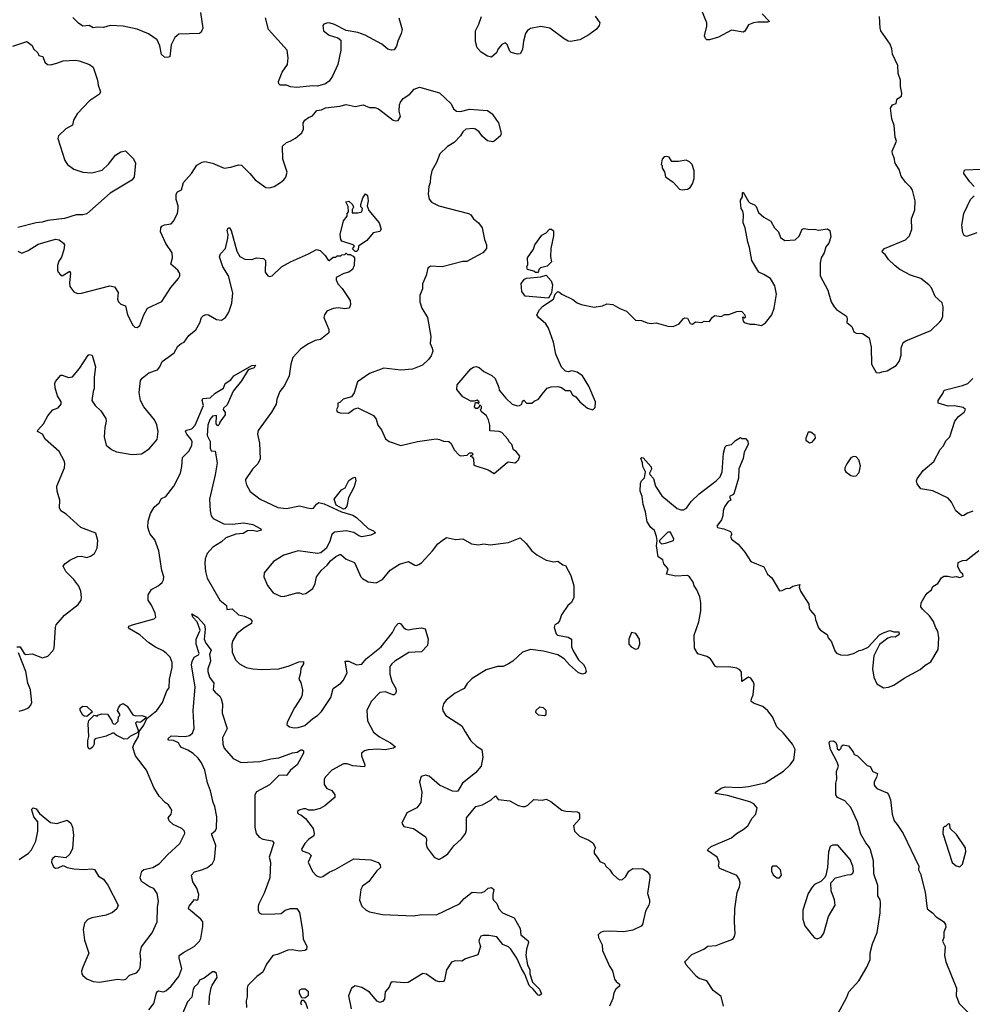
# Model space of a CAD drawing. Extents: x 1921360 to 2014538, y 768294 to 907744.
# Tile 340 of 412: x 1935399 to 1942740, y 891669 to 899260. Entities that reach past the tile are written whole.
import ezdxf

# ---------------------------------------------------------------- set-up
doc = ezdxf.new("R2010")
doc.units = 0

msp = doc.modelspace()

# ---------------------------------------------------------------- linework, layer by layer
at = {"layer": '0CON10XD'}
for points in [[(1936792.2, 899315), (1936810.6, 899195), (1936797.1, 899165), (1936785, 899154.3), (1936625, 899148), (1936595, 899122), (1936565, 899067.5), (1936555.7, 898975), (1936535, 898968.1), (1936515, 898971.4), (1936492.5, 898992.5), (1936477.8, 899057.8), (1936458.8, 899105), (1936390.3, 899150.3), (1936305, 899186.5), (1936195, 899209.4), (1936095, 899215.7), (1936045, 899200.8), (1935995, 899203.8), (1935965, 899196.7), (1935935, 899215.8), (1935885, 899211.2), (1935852.5, 899232.5), (1935808.3, 899278.3)], [(1939055, 895762.5), (1939155, 895847.5), (1939165, 895852.5), (1939215, 895843.3), (1939228.3, 895851.7), (1939243.6, 895866.4), (1939252.5, 895895), (1939225, 895932.5), (1939203.6, 895943.6), (1939192.5, 895985), (1939170, 896005), (1939162.5, 896025), (1939115, 896077.5), (1939095, 896086.7), (1939021.7, 896091.7), (1939022.5, 896135), (1939012.5, 896175), (1938997.5, 896205), (1938955, 896240), (1938950, 896255), (1938957, 896263), (1938957, 896277), (1938945, 896290), (1938938.3, 896271.7), (1938927, 896263), (1938915, 896263.3), (1938903.8, 896275), (1938911.7, 896308.3), (1938925, 896310), (1938935, 896300), (1938940, 896315), (1938925, 896327.5), (1938901.7, 896318.3), (1938875, 896320), (1938815, 896353.3), (1938768.3, 896408.3), (1938770, 896445), (1938875, 896568), (1938895, 896582.5), (1938915.6, 896585.6), (1938939.7, 896579.7), (1938975, 896548.8), (1939038.3, 896518.3), (1939063.3, 896495), (1939092.5, 896425), (1939093.9, 896403.9), (1939145, 896342.5), (1939195, 896296.7), (1939235, 896283.8), (1939250, 896285), (1939267.5, 896295), (1939275, 896320), (1939285, 896327.5), (1939305, 896303.3), (1939347, 896303), (1939365, 896320), (1939396.4, 896333.6), (1939426, 896374), (1939465, 896420), (1939495, 896430), (1939545, 896433.3), (1939573.6, 896423.6), (1939605, 896402.5), (1939640.5, 896400.5), (1939658.8, 896368.8), (1939685, 896353.8), (1939715, 896313.3), (1939774.1, 896264.1), (1939815, 896252.5), (1939835, 896270), (1939836.2, 896315), (1939783.8, 896435), (1939735, 896513.8), (1939694.1, 896544.1), (1939655, 896553.8), (1939625, 896546.7), (1939605, 896550), (1939575, 896582.5), (1939531.2, 896681.2), (1939512, 896775), (1939475, 896882.5), (1939452.5, 896915), (1939396.2, 896965), (1939384, 896985), (1939405.7, 897024.3), (1939429.5, 897050.5), (1939512.9, 897105), (1939525.8, 897145), (1939545, 897163.8), (1939555, 897163.3), (1939577.5, 897145), (1939662.7, 897102.7), (1939696.4, 897076.4), (1939725, 897063.8), (1939825, 897044), (1939890, 897055), (1939925, 897070), (1939970, 897065), (1940023.2, 897033.2), (1940074.1, 897014.1), (1940145, 896942.5), (1940191.7, 896941.7), (1940233.6, 896923.6), (1940265, 896917.5), (1940305, 896922.5), (1940395, 896896.7), (1940435, 896896.2), (1940482.5, 896915), (1940515, 896957.5), (1940525, 896962.5), (1940545, 896960), (1940565, 896917.5), (1940583, 896913), (1940608.3, 896931.7), (1940655, 896926.7), (1940675, 896936.7), (1940715, 896932.5), (1940735, 896963.3), (1940755, 896978.8), (1940805, 896972.5), (1940833.6, 896986.4), (1940865, 896986.7), (1940925, 897010), (1940955, 897012.5), (1940965, 897010), (1940987.5, 896985), (1940990, 896965), (1940985, 896960), (1940975, 896970), (1940970, 896965), (1940973.3, 896935), (1940982.5, 896925), (1941025, 896913.3), (1941065, 896913.3), (1941115, 896903.3), (1941147, 896923), (1941195.4, 896984.6), (1941212.2, 897035), (1941232.2, 897145), (1941217.6, 897207.6), (1941186, 897265), (1941135, 897296.7), (1941094.1, 897314.1), (1941040, 897405), (1941024.3, 897505), (1941009.2, 897545), (1940990, 897655), (1940974.1, 897694.1), (1940978.3, 897758.3), (1940972.5, 897785), (1940960, 897805), (1940953.3, 897855), (1940955, 897870), (1940970, 897895), (1940970, 897925), (1940975, 897930), (1941015, 897857.5), (1941025, 897847.5), (1941063, 897833), (1941075, 897820), (1941092.5, 897775), (1941135, 897737.5), (1941187.7, 897707.7), (1941216.7, 897655), (1941245.7, 897625.7), (1941261.7, 897581.7), (1941295, 897557.5), (1941375, 897563.8), (1941405, 897592.5), (1941430, 897645), (1941445, 897651.2), (1941486.4, 897643.6), (1941525, 897646.2), (1941555, 897638.8), (1941625, 897646.7), (1941642.5, 897635), (1941651.2, 897585), (1941635, 897537.5), (1941610.5, 897509.5), (1941597.7, 897462.3), (1941576.2, 897425), (1941566.7, 897385), (1941568.8, 897285), (1941626, 897175), (1941633.8, 897146.2), (1941653.8, 897085), (1941676.4, 897046.4), (1941695, 897026.7), (1941770, 896975), (1941776.7, 896955), (1941772.5, 896925), (1941811.2, 896895), (1941826.7, 896855), (1941845, 896843.3), (1941895, 896840), (1941945, 896807.5), (1941962, 896735), (1941963.6, 896603.6), (1942000.7, 896540.7), (1942025, 896537.5), (1942043.6, 896546.4), (1942085, 896552.5), (1942153.3, 896595), (1942176.2, 896625), (1942192, 896675), (1942191.7, 896728.3), (1942208.3, 896771.7), (1942227.5, 896785), (1942420, 896865), (1942490.3, 896929.7), (1942503.5, 896946.5), (1942512.9, 896975), (1942515.5, 897045.5), (1942507.2, 897077.2), (1942455, 897126.2), (1942425, 897192.5), (1942405.7, 897215.7), (1942345, 897263.8), (1942265, 897291.2), (1942182.5, 897335), (1942145, 897362.5), (1942095, 897412.5), (1942069.5, 897449.5), (1942047.5, 897465), (1942046.7, 897475), (1942064.1, 897495.9), (1942225, 897562), (1942256.2, 897595), (1942273.8, 897645), (1942271.2, 897725), (1942298, 897795), (1942299.2, 897865), (1942280, 897945), (1942267.4, 897967.4), (1942225, 898007.5), (1942193.4, 898053.4), (1942175.7, 898105), (1942144.9, 898154.9), (1942138.7, 898195), (1942124.5, 898225.5), (1942123.6, 898246.4), (1942156, 898325), (1942146, 898355), (1942137.1, 898445), (1942120.8, 898495), (1942110.6, 898579.4), (1942125, 898603.3), (1942152.5, 898615), (1942158.3, 898641.7), (1942167, 898653), (1942195, 898670), (1942197.5, 898695), (1942186.7, 898745), (1942186.2, 898795), (1942168.8, 898845), (1942166.1, 898906.1), (1942126.2, 898995), (1942121.2, 899035), (1942107.5, 899072.5), (1942036.2, 899175), (1942030, 899195), (1942026.1, 899286.1)], [(1939835, 899286.2), (1939868.6, 899235), (1939865.7, 899215), (1939845, 899187.1), (1939785, 899143.1), (1939715, 899105.7), (1939645, 899092.9), (1939625, 899095.7), (1939595, 899111.9), (1939485, 899195.6), (1939415, 899207.5), (1939335, 899192), (1939312.4, 899177.6), (1939297.5, 899155), (1939281.2, 899095), (1939275, 899030), (1939255, 898997.5), (1939235, 898993.3), (1939186.4, 899006.4), (1939176.4, 899016.4), (1939155, 899070), (1939145, 899080), (1939135, 899080), (1939115, 899070), (1939086.7, 899035), (1939072.5, 899005), (1939035, 898972.5), (1939005, 898980), (1938955, 899008.8), (1938925, 899043.3), (1938910.9, 899090.9), (1938911.9, 899175), (1938937.1, 899225), (1938957.1, 899285)], [(1941120, 899305), (1941176.7, 899245), (1941161.2, 899241.2), (1941087.7, 899242.3), (1941055, 899235.8), (1941015, 899220), (1940987.3, 899172.7), (1940975, 899163.8), (1940885, 899178.8), (1940783.7, 899126.3), (1940715, 899104.4), (1940695.7, 899105.7), (1940683.3, 899115), (1940676.2, 899135), (1940695, 899210), (1940694, 899235), (1940654, 899335)], [(1937422, 898855), (1937462, 898915), (1937467.1, 898965), (1937460.8, 899025), (1937316.7, 899185), (1937294.3, 899274.3)], [(1938320, 899275), (1938346, 899185), (1938339.2, 899155), (1938312, 899095), (1938303.8, 899055), (1938285, 899026.7), (1938265, 899024), (1938235, 899034.2), (1938190.5, 899070.5), (1938061.7, 899141.7), (1938005, 899162), (1937915, 899176), (1937825, 899222.5), (1937785, 899235.6), (1937765, 899232.5), (1937743.3, 899225), (1937733.8, 899215), (1937741.2, 899175), (1937785, 899140), (1937850.3, 899120.3), (1937873.6, 899103.6), (1937873.6, 899026.4), (1937851.2, 898915), (1937810, 898825), (1937785, 898787.5), (1937755, 898766.7), (1937695, 898746.7), (1937655, 898751.2), (1937535, 898737.5), (1937485, 898743.8), (1937455, 898755.8), (1937405, 898756.7), (1937396.1, 898766.1), (1937394, 898785), (1937422, 898855)], [(1935345, 899056), (1935453, 899093), (1935495, 899062.5), (1935506.2, 899035), (1935537.5, 899005), (1935547.5, 898985), (1935575.9, 898975.9), (1935591.7, 898931.7), (1935613.6, 898913.6), (1935635, 898912.5), (1935685, 898923.8), (1935735, 898942.5), (1935825, 898949.2), (1935856.2, 898943.8), (1935935.5, 898915.5), (1935965, 898894.2), (1935999.4, 898795), (1936004.3, 898755), (1936020.8, 898705), (1936013.9, 898686.1), (1935937.5, 898635), (1935841.2, 898535), (1935812.5, 898485), (1935805, 898447.5), (1935755, 898420), (1935698, 898365), (1935692.5, 898345), (1935747.5, 898175), (1935768, 898145), (1935815, 898108.6), (1935885, 898085.7), (1935955, 898079.2), (1936035, 898100), (1936083.9, 898146.1), (1936136.7, 898215), (1936178.3, 898241.7), (1936215, 898248), (1936275, 898188), (1936292.5, 898155), (1936280, 898045), (1936262.5, 898022.5), (1936095, 897922.9), (1935915, 897762.5), (1935885, 897755.8), (1935834.2, 897755.8), (1935745, 897728), (1935615, 897712.9), (1935570.9, 897699.1), (1935525, 897694.3), (1935385, 897659.2)], [(1935385, 897476.2), (1935415, 897460), (1935465, 897481.2), (1935540.5, 897529.5), (1935675, 897569.2), (1935704.2, 897564.2), (1935737.1, 897537.1), (1935743.9, 897523.9), (1935740, 897485), (1935721.7, 897428.3), (1935700.9, 897399.1), (1935691.2, 897365), (1935689.3, 897329.3), (1935696.2, 897315), (1935712.3, 897292.3), (1935725, 897286.2), (1935785, 897322.5), (1935789.4, 897305), (1935781.3, 897231.3), (1935785, 897202.5), (1935815, 897162.5), (1935845, 897150), (1935875, 897151.2), (1936092.3, 897207.7), (1936130.5, 897200.5), (1936157, 897157), (1936153.6, 897106.4), (1936160, 897085), (1936178, 897068), (1936214.1, 897054.1), (1936230, 896985), (1936271.2, 896905), (1936285, 896890), (1936305, 896886.7), (1936325, 896902.5), (1936354.2, 896985), (1936383, 897037), (1936495, 897088.8), (1936564.2, 897195), (1936623.8, 897265), (1936633.8, 897285), (1936632.3, 897302.3), (1936618.3, 897328.3), (1936564.2, 897374.2), (1936575.6, 897425), (1936573, 897463), (1936524.4, 897535), (1936484.2, 897625), (1936486.7, 897655), (1936495, 897667.5), (1936515, 897677.5), (1936565, 897686.7), (1936585, 897707.5), (1936613.9, 897766.1), (1936621.2, 897805), (1936621.2, 897825), (1936604, 897875), (1936604.1, 897915.9), (1936615, 897932.5), (1936645, 897947.5), (1936660.8, 898005), (1936722, 898075), (1936765, 898138), (1936805, 898161.2), (1936825, 898166), (1936885, 898152.9), (1936974.1, 898115.9), (1937025, 898122.5), (1937085, 898142), (1937108.8, 898138.8), (1937172.5, 898075), (1937212.5, 898025), (1937295, 897965.8), (1937325, 897964), (1937359.4, 897975), (1937408.1, 898005), (1937435.6, 898025), (1937451.1, 898045), (1937460, 898085), (1937425.7, 898185), (1937423.3, 898285), (1937455.9, 898314.1), (1937482.5, 898325), (1937524.3, 898345.7), (1937573, 898387), (1937586.7, 898415), (1937583.3, 898465), (1937597.5, 898485), (1937625, 898506.7), (1937655, 898520), (1937689.3, 898560.7), (1937725, 898566.2), (1937755, 898581.2), (1937865, 898593.8), (1937915, 898606.2), (1937985, 898591.2), (1938045, 898603.3), (1938095, 898582.5), (1938135, 898583.8), (1938165, 898574), (1938277.5, 898485), (1938295, 898480), (1938315, 898484), (1938333.8, 898515), (1938323.3, 898555), (1938326.2, 898605), (1938333.3, 898625), (1938355, 898653.3), (1938405, 898686), (1938440, 898725), (1938479.3, 898740.7), (1938635, 898696.7), (1938725, 898612.5), (1938742.4, 898572.4), (1938765, 898554.2), (1938795, 898553.3), (1938865, 898570.8), (1939005, 898560), (1939041.2, 898535), (1939073.3, 898485), (1939090, 898465), (1939110, 898385), (1939103.3, 898365), (1939055, 898322.5), (1939045, 898317.5), (1939005, 898326.2), (1938965, 898360), (1938940, 898395), (1938912.5, 898415), (1938895, 898420.8), (1938837.5, 898415), (1938815, 898396.7), (1938795.8, 898364.2), (1938745.9, 898314.1), (1938695, 898283.3), (1938637.5, 898225), (1938611.7, 898158.3), (1938573.8, 898095), (1938563.9, 898046.1), (1938563.3, 898005), (1938552, 897975), (1938545.7, 897915), (1938555.7, 897875.7), (1938573, 897853), (1938630, 897825), (1938857.5, 897765), (1938875.5, 897755), (1938895, 897724.3), (1938935, 897692.9), (1938962.5, 897655), (1938980, 897565), (1938995.8, 897525), (1938995.6, 897495), (1938968, 897462), (1938895.6, 897424.4), (1938845, 897396.2), (1938815, 897396.2), (1938655, 897356), (1938565, 897361.2), (1938544, 897345), (1938531.7, 897288.3), (1938502.5, 897225), (1938502.5, 897185), (1938483.3, 897135), (1938483.3, 897085), (1938498, 897035), (1938541.9, 896965), (1938567.7, 896817.7), (1938561.2, 896765), (1938578.8, 896728.8), (1938582.5, 896705), (1938570.8, 896669.2), (1938550, 896640), (1938502.3, 896597.7), (1938425, 896566), (1938335, 896559.2), (1938205.9, 896574.1), (1938095, 896533.8), (1938001.7, 896468.3), (1937977.7, 896382.3), (1937956.4, 896353.6), (1937892.5, 896335), (1937865, 896310), (1937850, 896305), (1937850, 896275), (1937841.2, 896255), (1937846.7, 896236.7), (1937869.3, 896229.3), (1937933, 896227), (1937975, 896257.5), (1938005, 896266.7), (1938125, 896208.8), (1938145, 896180), (1938158.8, 896135), (1938187.7, 896097.7), (1938217.7, 896027.7), (1938245, 896008), (1938335, 895978), (1938465, 896007.1), (1938607.7, 896027.7), (1938635, 896023.8), (1938665, 896010), (1938705, 896007.5), (1938725, 895992.5), (1938747.5, 895945), (1938785, 895902.5), (1938795, 895897.5), (1938847.5, 895902.5), (1938865, 895920), (1938885, 895920), (1938890, 895905), (1938870, 895895), (1938885, 895890), (1938895.9, 895875.9), (1938897.5, 895825), (1939009.5, 895789.5), (1939055, 895762.5)], [(1940505, 897947.5), (1940545, 897952.5), (1940565, 897967.5), (1940583.3, 897995), (1940596.7, 898035), (1940596.1, 898096.1), (1940582.5, 898145), (1940560, 898165), (1940535, 898176.7), (1940475, 898167.5), (1940425, 898167.5), (1940405, 898200), (1940385, 898206.7), (1940365, 898202.5), (1940350, 898185), (1940342.5, 898145), (1940350, 898135), (1940350, 898115), (1940367, 898087), (1940375, 898050), (1940435, 898007.5), (1940485, 897952.5), (1940505, 897947.5)], [(1942756, 897975), (1942720.3, 898010.3), (1942676.2, 898075), (1942676.7, 898095), (1942686.1, 898103.9), (1942805, 898107.8)], [(1937995, 897472.5), (1937983, 897473), (1937963, 897493), (1937980, 897515), (1937970, 897525), (1937882.3, 897552.3), (1937872.5, 897565), (1937867.5, 897605), (1937895, 897710), (1937922.5, 897745), (1937923.6, 897766.4), (1937931.7, 897778.3), (1937929.3, 897819.3), (1937913, 897857), (1937935, 897860), (1937962.5, 897835), (1937972.5, 897815), (1937960, 897795), (1937961.7, 897771.7), (1938005, 897770), (1938035, 897780), (1938040, 897805), (1938028.3, 897818.3), (1938027.5, 897835), (1938044.4, 897885.6), (1938065, 897917.5), (1938078.8, 897905), (1938083.3, 897865), (1938077.5, 897825), (1938088.3, 897788.3), (1938170, 897695), (1938183.3, 897645), (1938173.6, 897626.4), (1938123.2, 897616.8), (1938075, 897556.7), (1938010, 897515), (1938006.7, 897485), (1937995, 897472.5)], [(1942775, 897616.7), (1942695, 897590), (1942677, 897597), (1942667, 897617), (1942660, 897675), (1942676.1, 897766.1), (1942726, 897875), (1942755, 897901.2)], [(1936643.3, 896763.3), (1936665.7, 896774.3), (1936703.3, 896825), (1936755, 896870), (1936787.7, 896922.3), (1936800.8, 896965), (1936815, 896980.8), (1936835, 896986.9), (1936855, 896984.2), (1936915, 896948), (1936955, 896943.8), (1936985, 896963.3), (1937010, 897005), (1937034.4, 897075), (1937041.8, 897155), (1937007.1, 897285), (1936965.5, 897355), (1936938.8, 897431.2), (1936946.7, 897455), (1936985.6, 897495), (1937002.2, 897575), (1937004.3, 897605), (1936997.5, 897635), (1937004.2, 897655), (1937016.2, 897655), (1937028.6, 897635), (1937073.3, 897475), (1937095, 897434), (1937134.3, 897414.3), (1937187.3, 897412.7), (1937225, 897423.8), (1937278.3, 897418.3), (1937293, 897403), (1937290, 897315), (1937310, 897285), (1937325, 897280), (1937345, 897286.7), (1937415.8, 897354.2), (1937487, 897393), (1937625, 897454.2), (1937685, 897488.8), (1937715, 897481.2), (1937753.4, 897443.4), (1937775, 897406.7), (1937785, 897402.5), (1937815, 897430), (1937835, 897430), (1937845, 897440), (1937875, 897440), (1937881.7, 897448.3), (1937905, 897450), (1937915, 897460), (1937925, 897450), (1937945, 897450), (1937968.3, 897438.3), (1937980, 897425), (1937976, 897365), (1937963.3, 897335), (1937935, 897313.8), (1937896.4, 897303.6), (1937838.3, 897271.7), (1937838.8, 897255), (1937851.2, 897225), (1937885, 897188.8), (1937946.2, 897096.2), (1937949.4, 897065), (1937944.3, 897045.7), (1937935, 897036.2), (1937905, 897030), (1937855, 897039.2), (1937815, 897034), (1937765, 897013.3), (1937746.7, 896985), (1937743.3, 896965), (1937782.3, 896872.3), (1937780, 896845), (1937716.2, 896795), (1937675, 896787.1), (1937625, 896762), (1937565, 896722.5), (1937504.2, 896655), (1937488.6, 896605), (1937475.8, 896515), (1937439.7, 896440.3), (1937404, 896395), (1937380, 896335), (1937375.8, 896295), (1937340, 896235), (1937235.7, 896094.3), (1937231.4, 896065), (1937248, 895995), (1937252, 895875), (1937234.1, 895835.9), (1937193.3, 895795), (1937140, 895715), (1937138.8, 895705), (1937146.2, 895675), (1937175, 895622), (1937253.3, 895565), (1937388.3, 895498.3), (1937455, 895491.2), (1937555, 895513.2), (1937616.4, 895496.4), (1937645, 895490.6), (1937663.3, 895495), (1937686, 895525), (1937705, 895536.9), (1937745, 895527.3), (1937880, 895465), (1937965, 895440.8), (1937993.4, 895423.4), (1938085, 895338), (1938125, 895320), (1938140, 895305), (1938105, 895286.7), (1938035.7, 895274.3), (1938011.7, 895281.7), (1937975, 895306), (1937915, 895320.6), (1937825, 895310), (1937805, 895292.5), (1937789.5, 895240.5), (1937763.8, 895185), (1937719.4, 895150.6), (1937694.3, 895144.3), (1937545, 895166.5), (1937435, 895133.3), (1937355, 895082), (1937283.3, 894995), (1937280, 894965), (1937309.2, 894899.2), (1937352.1, 894842.1), (1937415, 894813.3), (1937442.5, 894815), (1937535, 894842.5), (1937555, 894842), (1937581.7, 894831.7), (1937605, 894836), (1937658.6, 894875), (1937675.4, 894914.6), (1937685, 894963.8), (1937725, 895016), (1937768, 895055), (1937792.9, 895087.1), (1937835, 895121.2), (1937865, 895136.2), (1937875, 895136.2), (1937915, 895102), (1937978.8, 895075), (1938028.8, 894965), (1938040.9, 894950.9), (1938085, 894927.5), (1938145, 894919.2), (1938196, 894945), (1938255, 895016), (1938327, 895063), (1938395, 895083.8), (1938445, 895056.2), (1938455, 895053.3), (1938475, 895060), (1938495.8, 895074.2), (1938580, 895165), (1938620.3, 895219.7), (1938654.2, 895245.8), (1938687, 895267), (1938756.4, 895253.6), (1938813, 895257), (1938880.7, 895220.7), (1938935, 895211.2), (1938975, 895219.2), (1939025, 895210.8), (1939165, 895228.8), (1939255, 895266.2), (1939301.7, 895221.7), (1939345, 895165.8), (1939384.3, 895135), (1939455, 895093.5), (1939515, 895080), (1939545, 895086.7), (1939585, 895058.8), (1939605, 895052.5), (1939646.2, 894975), (1939670, 894895), (1939668.6, 894805), (1939651.7, 894768.3), (1939623.8, 894745), (1939575, 894672.5), (1939560, 894625), (1939545, 894607.5), (1939522.5, 894595), (1939517.5, 894575), (1939533.3, 894525), (1939542.5, 894515), (1939625, 894499.5), (1939652, 894485), (1939652.7, 894425), (1939663.3, 894395), (1939706, 894326), (1939745, 894288), (1939758, 894265), (1939763.3, 894235), (1939755, 894220), (1939745, 894216.2), (1939735, 894213.8), (1939705, 894226), (1939635, 894285.6), (1939595, 894332.7), (1939545, 894364.5), (1939435, 894391.1), (1939335, 894404.3), (1939275, 894383.8), (1939200, 894315), (1939166.8, 894293.2), (1939125, 894274), (1939080, 894275), (1938995, 894248.8), (1938885, 894180), (1938847.7, 894142.3), (1938823.3, 894105), (1938755, 894068), (1938686.2, 894015), (1938664, 893985), (1938656, 893955), (1938660.9, 893930.9), (1938684, 893895), (1938805, 893817.5), (1938831.1, 893771.1), (1938875, 893701.2), (1938919.7, 893659.7), (1938961.2, 893635), (1938969.2, 893575), (1938955.8, 893504.2), (1938911.2, 893455), (1938812, 893375), (1938775, 893313.3), (1938765, 893308.8), (1938733.4, 893313.4), (1938635, 893358), (1938555, 893428.6), (1938525, 893435.7), (1938492.5, 893425), (1938481.2, 893385), (1938498, 893305), (1938490.8, 893225), (1938460, 893185), (1938381.2, 893145), (1938343.3, 893065), (1938359.3, 893039.3), (1938435, 893023.8), (1938525, 892961.2), (1938533.8, 892945), (1938530.8, 892905), (1938540, 892875), (1938594.1, 892804.1), (1938625, 892787.5), (1938635, 892787.5), (1938658, 892802), (1938699.5, 892830.5), (1938745, 892890), (1938803.3, 892945), (1938833.6, 892986.4), (1938841.2, 893015), (1938843, 893107), (1938913.8, 893195), (1938965, 893207.5), (1939033.6, 893246.4), (1939065, 893277.5), (1939087.5, 893247.5), (1939175, 893237.1), (1939240.9, 893200.9), (1939276.1, 893193.9), (1939295, 893194), (1939315, 893203.8), (1939361.1, 893248.9), (1939425, 893242.9), (1939455, 893250.8), (1939491.7, 893231.7), (1939577.4, 893167.4), (1939608.7, 893158.7), (1939694, 893154), (1939705, 893148.8), (1939713.8, 893135), (1939712.7, 893097.3), (1939666.7, 893045), (1939673.3, 893005), (1939712.5, 892965), (1939785, 892933.8), (1939815, 892914), (1939835.6, 892875), (1939825.3, 892854.7), (1939825.3, 892835), (1939854.7, 892795), (1939869.7, 892769.7), (1939906, 892755), (1939915.6, 892735), (1939947.3, 892707.3), (1939965, 892678.1), (1940005, 892638.8), (1940025, 892628.8), (1940045, 892632.5), (1940066.9, 892653.1), (1940094, 892695), (1940125, 892716.2), (1940200, 892715), (1940235, 892693.3), (1940253.9, 892663.9), (1940255.8, 892645), (1940236, 892525), (1940252.9, 892475), (1940252.5, 892455), (1940247.3, 892432.7), (1940222.7, 892387.3), (1940198, 892285), (1940189.1, 892270.9), (1940125, 892240), (1940055, 892227.1), (1939945, 892234.5), (1939895, 892231.9), (1939875, 892224.2), (1939858, 892205), (1939859.2, 892185), (1939888.3, 892128.3), (1939891.2, 892085), (1939944.1, 891964.1), (1939967.7, 891927.7), (1939984.1, 891864.1), (1939996.7, 891845), (1940022.5, 891825), (1940020.7, 891809.3), (1939993.8, 891785), (1939977.5, 891757.5), (1939968.8, 891715), (1939943.9, 891656.1)], [(1939395, 897310), (1939375, 897310), (1939361.7, 897321.7), (1939312.5, 897335), (1939307.5, 897355), (1939316.2, 897373.8), (1939313.3, 897425), (1939358.3, 897491.7), (1939370, 897525), (1939421.9, 897598.1), (1939455, 897616.7), (1939482.5, 897645), (1939496.4, 897646.4), (1939511.7, 897631.7), (1939513.3, 897595), (1939492.5, 897495), (1939489.2, 897435), (1939496.7, 897393.3), (1939465, 897360), (1939411.7, 897348.3), (1939400, 897335), (1939395, 897310)], [(1939475, 897113.8), (1939295, 897130), (1939267.5, 897165), (1939264.1, 897225.9), (1939290.5, 897259.5), (1939305, 897267.5), (1939415, 897277.5), (1939455, 897290), (1939496, 897246), (1939505.6, 897215), (1939497.5, 897155), (1939475, 897113.8)], [(1935377.5, 894425), (1935402.5, 894425), (1935433.9, 894373.9), (1935445, 894367.5), (1935495, 894372), (1935575, 894340.8), (1935616.3, 894353.7), (1935654, 894395), (1935664, 894415), (1935674.2, 894575), (1935680.8, 894595), (1935745, 894670), (1935848.3, 894751.7), (1935871.2, 894785), (1935876.2, 894805), (1935870, 894855), (1935855, 894893.3), (1935815, 894944), (1935754, 895005), (1935735, 895047.5), (1935746.7, 895065), (1935785, 895093.3), (1935845, 895121.2), (1935875, 895123.8), (1935915, 895114), (1935945, 895124), (1935976.2, 895145), (1935996.2, 895185), (1936002, 895245), (1935985, 895302.5), (1935870, 895345), (1935757.9, 895447.9), (1935715, 895473.8), (1935705.9, 895495.9), (1935706.9, 895555), (1935687.8, 895625), (1935685.7, 895665), (1935744.5, 895805.5), (1935747.8, 895835), (1935743.1, 895855), (1935702.4, 895932.4), (1935595.6, 896025.6), (1935574.2, 896065), (1935536.7, 896085), (1935537.5, 896095), (1935582, 896145), (1935614.5, 896205.5), (1935635, 896231.2), (1935655, 896251.2), (1935695, 896267.5), (1935718.8, 896295), (1935718.8, 896315), (1935690.6, 896360.6), (1935673.2, 896423.2), (1935670, 896455), (1935675, 896472), (1935715, 896518.6), (1935725, 896520), (1935775, 896501.9), (1935805, 896507.5), (1935859.8, 896570.2), (1935927.5, 896675), (1935935, 896680), (1935957.5, 896675), (1935983.8, 896585), (1935971.4, 896505), (1935973.9, 896416.1), (1935963.8, 896395), (1935954.4, 896324.4), (1935981.2, 896285), (1936023.8, 896245), (1936062, 896185), (1936066, 896165), (1936054.2, 896115), (1936048.6, 896045), (1936065, 895981.2), (1936105, 895945.7), (1936145, 895928.1), (1936265, 895909.2), (1936337.7, 895912.3), (1936397, 895953), (1936459.2, 896025), (1936465.5, 896085), (1936455.9, 896135.9), (1936437.5, 896175), (1936354.4, 896275), (1936329.5, 896325), (1936318.9, 896385), (1936330.3, 896479.7), (1936342.6, 896497.4), (1936395, 896538), (1936459.5, 896560.5), (1936478.8, 896585), (1936496.2, 896625), (1936588.9, 896691.1), (1936617, 896743), (1936643.3, 896763.3)], [(1935393.8, 892785), (1935466.4, 892833.6), (1935489.6, 892860.4), (1935523, 892927), (1935539.6, 893005), (1935539.5, 893075), (1935506.7, 893115), (1935492.5, 893165), (1935492.5, 893175), (1935503.8, 893185), (1935525, 893177.3), (1935550.8, 893140.8), (1935635, 893071.4), (1935685.7, 893064.3), (1935765, 893088), (1935793.3, 893065), (1935806.2, 893035), (1935813.8, 892975), (1935805, 892870), (1935785, 892827.5), (1935755, 892797.5), (1935675, 892808), (1935654.5, 892795.5), (1935646, 892785), (1935644.2, 892765.8), (1935658.3, 892728.3), (1935675, 892718.8), (1935695, 892721.2), (1935735, 892740), (1935765, 892723.3), (1935815, 892713.3), (1935895, 892708.8), (1935953.6, 892713.6), (1935975, 892707.5), (1936005, 892657.5), (1936043.9, 892633.9), (1936077.3, 892587.3), (1936158.8, 892435), (1936147.5, 892405), (1936115, 892376.7), (1936065, 892356.7), (1935955, 892336.2), (1935925, 892322.5), (1935899.2, 892295), (1935888.9, 892245), (1935899.4, 892165), (1935930.8, 892065), (1935884.2, 891955), (1935875.8, 891925), (1935877.5, 891905), (1935885, 891891.2), (1935915.7, 891865.7), (1935965.8, 891844.2), (1936015, 891840), (1936153.6, 891863.6), (1936195, 891857.5), (1936217.9, 891862.1), (1936245, 891893.3), (1936298.3, 891911.7), (1936317.6, 891932.4), (1936326.5, 891953.5), (1936331.5, 892015), (1936327.5, 892065), (1936338.3, 892111.7), (1936419.7, 892220.3), (1936458.8, 892305), (1936460.6, 892415), (1936469.3, 892465), (1936458, 892525), (1936432, 892562), (1936398.8, 892575), (1936336.4, 892616.4), (1936326.7, 892645), (1936340, 892695), (1936355, 892708.8), (1936425, 892723.8), (1936475.7, 892754.3), (1936537.4, 892822.6), (1936631.7, 892908.3), (1936670.8, 892985), (1936668, 893005), (1936649.2, 893025), (1936581.4, 893055), (1936550, 893085), (1936543.9, 893106.1), (1936566.7, 893135), (1936570, 893165), (1936545, 893206.7), (1936522.9, 893222.9), (1936474.6, 893274.6), (1936431.7, 893341.7), (1936375.5, 893475), (1936291.9, 893585), (1936271.5, 893648.5), (1936278.3, 893671.7), (1936315.4, 893735), (1936318.3, 893771.7), (1936355, 893822.5), (1936377.5, 893872.5), (1936456, 893935), (1936500, 893995), (1936533.8, 894085), (1936551.2, 894108.8), (1936552.2, 894175), (1936573.6, 894265), (1936573.3, 894305), (1936558.1, 894345), (1936530, 894375), (1936504, 894395), (1936445, 894422.5), (1936395, 894456.7), (1936325, 894517.5), (1936243.8, 894565), (1936236.7, 894575), (1936240, 894585), (1936275, 894598.6), (1936435, 894641.2), (1936448.8, 894655), (1936443.8, 894685), (1936415, 894746), (1936387.9, 894785), (1936390, 894825), (1936413.9, 894866.1), (1936465, 894894.6), (1936497.8, 894922.2), (1936507.6, 894942.4), (1936509.2, 894965), (1936493, 895015), (1936470.3, 895165), (1936439.9, 895249.9), (1936405, 895293.1), (1936395.3, 895315.3), (1936387.1, 895347.1), (1936388, 895395), (1936407.5, 895452.5), (1936435, 895501.4), (1936472.5, 895535), (1936491.9, 895568.1), (1936526, 895585), (1936586.4, 895663.6), (1936638.2, 895765), (1936649.1, 895815), (1936652.2, 895885), (1936704.6, 895935.4), (1936725, 895981.2), (1936727.9, 896005), (1936720.9, 896025), (1936685.8, 896065), (1936676, 896085), (1936683.3, 896096.7), (1936725, 896105.6), (1936750.9, 896135), (1936815.8, 896285), (1936804.4, 896325), (1936809.3, 896340.7), (1936866.2, 896345), (1936905, 896382), (1936969.3, 896420.7), (1936981.2, 896455), (1937025.6, 896484.4), (1937050, 896515), (1937187.5, 896595), (1937216.2, 896596.2), (1937205, 896577.5), (1937158.3, 896561.7), (1937106.9, 896475), (1937043.5, 896396.5), (1936997.7, 896292.3), (1936970, 896265), (1936968, 896255), (1936981.7, 896231.7), (1936982, 896215), (1936941.7, 896158.3), (1936935, 896140), (1936925, 896130), (1936913.3, 896145), (1936915, 896210), (1936885, 896203.1), (1936865, 896178), (1936848.2, 896135), (1936843.9, 896055), (1936867.8, 896007.8), (1936867.8, 895957.8), (1936875, 895936.7), (1936905.8, 895935), (1936919.4, 895845), (1936905, 895752.5), (1936861.9, 895565), (1936865.7, 895475), (1936874.4, 895434.4), (1936890, 895415), (1936972.5, 895372.5), (1937035, 895371.1), (1937125, 895382.4), (1937195, 895367.3), (1937256.2, 895335), (1937258.8, 895325), (1937225.4, 895314.6), (1937193.5, 895323.5), (1937155, 895318.4), (1937121.3, 895298.7), (1937065, 895294.1), (1936988.6, 895265), (1936954.7, 895235.3), (1936886.2, 895193.8), (1936844.4, 895145), (1936828.5, 895105), (1936825.5, 895065), (1936831.2, 895005), (1936844.5, 894955), (1936941.9, 894785), (1936992.9, 894745), (1936995, 894713.8), (1937035, 894718), (1937085, 894672.9), (1937131.7, 894661.7), (1937175, 894640.8), (1937188, 894625), (1937184, 894605), (1937125, 894570), (1937073.4, 894526.6), (1937042.2, 894475), (1937034.5, 894445), (1937035.5, 894385.5), (1937063.1, 894325), (1937093.5, 894293.5), (1937145, 894265.4), (1937195, 894254.6), (1937265, 894250.4), (1937395, 894256.2), (1937475, 894279.1), (1937550.3, 894309.7), (1937585, 894312.5), (1937586.2, 894295), (1937565, 894260), (1937563.8, 894225), (1937550, 894175), (1937565, 894150), (1937578.8, 894095), (1937576.7, 894055), (1937568.8, 894035)], [(1942745, 895470), (1942702.9, 895457.1), (1942675, 895437.5), (1942660, 895435), (1942613.3, 895475), (1942580.9, 895540.9), (1942555, 895572), (1942435, 895627.1), (1942345, 895644), (1942315, 895682), (1942310, 895705), (1942315, 895721.2), (1942360.8, 895785), (1942444.6, 895855.4), (1942492.7, 895947.3), (1942517.1, 895972.9), (1942540, 896015), (1942567.1, 896045), (1942605.7, 896164.3), (1942635, 896200), (1942676.7, 896235), (1942687.5, 896255), (1942669.3, 896269.3), (1942603, 896283), (1942555, 896280), (1942477.5, 896305), (1942476.7, 896325), (1942512.7, 896377.3), (1942523.8, 896405), (1942665, 896439.2), (1942705, 896456), (1942745.5, 896494.5)], [(1940824, 891655), (1940805, 891730), (1940742.9, 891775), (1940695, 891849.2), (1940635, 891869.2), (1940613.7, 891883.7), (1940534, 891975), (1940524.2, 891995.8), (1940577.7, 892052.3), (1940672.5, 892095), (1940702.3, 892117.7), (1940767.6, 892122.4), (1940805, 892138), (1940895, 892171.2), (1940908.8, 892191.2), (1940914, 892215), (1940907.1, 892305), (1940909.4, 892405), (1940928.3, 892531.7), (1940947.5, 892575), (1940950.8, 892605), (1940943.9, 892633.9), (1940925, 892662.5), (1940795, 892716.7), (1940783.8, 892735), (1940790, 892765), (1940773, 892803), (1940700, 892855), (1940705, 892866.7), (1940726.7, 892885), (1940885, 892952), (1940922.7, 892987.3), (1940975, 893016), (1941011.2, 893045), (1941045, 893103.3), (1941073.3, 893135), (1941081.2, 893185), (1941056.2, 893215), (1941025, 893229.4), (1940855, 893279.5), (1940760, 893295), (1940762.5, 893305), (1940803.8, 893335), (1940835, 893345.6), (1940945, 893341.1), (1941015, 893348.6), (1941145, 893376.2), (1941285, 893467.5), (1941336.2, 893515), (1941363.8, 893555), (1941374.2, 893635), (1941355.8, 893675), (1941285, 893759.2), (1941235, 893808), (1941201.4, 893885), (1941165, 893932), (1941125, 893965.7), (1941058, 893988), (1941036.7, 894005), (1941038.8, 894025), (1941052.5, 894055), (1941060, 894135), (1941055, 894153.3), (1941032.9, 894182.9), (1941015, 894191.2), (1940965, 894157.5), (1940960.9, 894230.9), (1940948.9, 894248.9), (1940925, 894260), (1940865, 894271.9), (1940775, 894268), (1940761.2, 894275), (1940723.9, 894333.9), (1940695, 894350), (1940625, 894372.5), (1940598.8, 894415), (1940596.2, 894515), (1940632.7, 894617.3), (1940647.9, 894702.1), (1940648.9, 894765), (1940641.4, 894811.4), (1940617.5, 894865), (1940596.2, 894895), (1940588.8, 894925), (1940561.2, 894965), (1940545, 894974.2), (1940455, 894970.8), (1940383.3, 894985), (1940395.6, 895025.6), (1940363.3, 895065), (1940355.8, 895095), (1940319.7, 895119.7), (1940305.7, 895204.3), (1940311.2, 895245), (1940305.8, 895275), (1940291.2, 895321.2), (1940263.3, 895345), (1940235, 895390), (1940222, 895465), (1940202.6, 895522.6), (1940195.5, 895585.5), (1940181.1, 895625), (1940182.5, 895685), (1940192, 895705), (1940213, 895727), (1940222.5, 895775), (1940200, 895815), (1940198.8, 895845), (1940185, 895880), (1940193.8, 895886.2), (1940205, 895881.2), (1940264.3, 895814.3), (1940268.1, 895795), (1940253.3, 895765), (1940256, 895755), (1940282.7, 895722.7), (1940298.6, 895665), (1940348.7, 895588.7), (1940465, 895492.5), (1940495, 895481.2), (1940515, 895481.2), (1940538.8, 895495), (1940573, 895547), (1940635, 895605.8), (1940766.2, 895705), (1940796.2, 895735), (1940812.9, 895775), (1940822.3, 895917.7), (1940835, 895967.5), (1940845, 895976.7), (1940883.6, 895986.4), (1940915, 896016.7), (1940955, 896040), (1940962.5, 896032.5), (1940991.7, 896031.7), (1941011.7, 896011.7), (1941013.3, 895985), (1940982.7, 895927.3), (1940975, 895877.5), (1940942.1, 895797.9), (1940938, 895725), (1940906.4, 895613.6), (1940899.3, 895600.7), (1940870, 895585), (1940880, 895555), (1940860, 895545), (1940830, 895505), (1940820, 895475), (1940818.8, 895435), (1940806.7, 895405), (1940772.5, 895355), (1940777.5, 895345), (1940825, 895336.2), (1940876.7, 895315), (1940886.2, 895295), (1940876.7, 895275), (1940883.3, 895255), (1940935, 895216.7), (1940986.2, 895155), (1941033.6, 895083.6), (1941133, 895043), (1941163.3, 894985), (1941195, 894956.7), (1941255, 894856.7), (1941275, 894860), (1941305, 894875.8), (1941333.3, 894876.7), (1941357.7, 894892.3), (1941410, 894905), (1941406.7, 894885), (1941416.2, 894855), (1941480, 894755), (1941483.6, 894723.6), (1941492.5, 894705), (1941527.7, 894667.7), (1941532, 894635), (1941555, 894572.5), (1941570, 894555), (1941620.7, 894520.7), (1941628.8, 894495), (1941655, 894463.3), (1941680, 894395), (1941695, 894376.2), (1941725, 894363.8), (1941775, 894362), (1941825, 894374.2), (1941867.5, 894397.5)], [(1941485, 895997.5), (1941505, 896002.5), (1941532.5, 896035), (1941530, 896055), (1941495, 896080), (1941475, 896080), (1941457.5, 896035), (1941458.3, 896018.3), (1941485, 895997.5)], [(1941825, 895740), (1941845, 895743.3), (1941869.5, 895770.5), (1941879.5, 895819.5), (1941866.1, 895866.1), (1941845, 895890), (1941825, 895893.3), (1941805, 895883.3), (1941772.7, 895837.3), (1941757.5, 895805), (1941757, 895787), (1941765, 895773.3), (1941805, 895746.7), (1941825, 895740)], [(1937895, 895486.2), (1937838.8, 895518.8), (1937822.5, 895565), (1937880, 895635), (1937908, 895652), (1937935, 895707.5), (1937965, 895728.8), (1937985, 895732.5), (1937989.2, 895705), (1937975, 895652.5), (1937932.3, 895577.7), (1937919.7, 895510.3), (1937905, 895488.8), (1937895, 895486.2)], [(1940345, 895220), (1940375, 895224.6), (1940437.5, 895245), (1940438.9, 895255), (1940415, 895308.8), (1940395, 895309.6), (1940328.8, 895245), (1940328.8, 895235), (1940345, 895220)], [(1941867.5, 894397.5), (1941895, 894402), (1941936.8, 894423.2), (1942025, 894516.7), (1942060, 894535), (1942105, 894552.5), (1942135, 894540), (1942175, 894540), (1942177.5, 894525), (1942170, 894515), (1942145, 894500), (1942118.3, 894501.7), (1942088.3, 894491.7), (1942026.1, 894443.9), (1941980.8, 894355), (1941970, 894255), (1941982.7, 894192.7), (1942005, 894140), (1942055, 894110), (1942095, 894113.8), (1942135, 894130), (1942215, 894184.4), (1942339.7, 894250.3), (1942376.2, 894285), (1942420.3, 894309.7), (1942478, 894405), (1942482, 894495), (1942475.8, 894545.8), (1942455.8, 894575.8), (1942440.7, 894620.7), (1942410, 894665), (1942356.7, 894715), (1942343.3, 894735), (1942347.5, 894765), (1942378.3, 894818.3), (1942391.7, 894838.3), (1942426.4, 894863.6), (1942435, 894890), (1942475, 894912.5), (1942502.7, 894957.3), (1942520.5, 894969.5), (1942550.7, 894970.7), (1942585, 894962.5), (1942615, 894966.7), (1942645, 894960), (1942669.3, 894970.7), (1942667.5, 894985), (1942650.3, 895000.3), (1942628.8, 895045), (1942632.5, 895075), (1942665, 895090), (1942695, 895093.3), (1942791.7, 895168.3)], [(1936393.2, 891626.8), (1936433.3, 891676.7), (1936455, 891766), (1936467.5, 891772.5), (1936505, 891765.6), (1936525, 891773.3), (1936565, 891808.6), (1936625.6, 891885), (1936647.3, 891945), (1936627.1, 892025), (1936628, 892045), (1936660.3, 892069.7), (1936744.3, 892115.7), (1936784.1, 892155.9), (1936794.1, 892175.9), (1936810.6, 892269.4), (1936809.2, 892305), (1936795, 892326.2), (1936700, 892405), (1936705.7, 892425), (1936745, 892477.5), (1936765, 892473.1), (1936775, 892480), (1936780, 892515), (1936765, 892563.8), (1936732.7, 892612.7), (1936722.9, 892665), (1936745, 892690.8), (1936802.5, 892705), (1936845, 892723.8), (1936885, 892756.2), (1936900.8, 892785), (1936910, 892895), (1936875.8, 892984.2), (1936905, 893005.8), (1936915.4, 893024.6), (1936917.2, 893115), (1936902.7, 893195), (1936890, 893225), (1936869.5, 893315), (1936845, 893376.2), (1936825.3, 893475), (1936800.9, 893530.9), (1936775, 893567.5), (1936735, 893604.2), (1936695, 893630), (1936645, 893650), (1936634, 893664), (1936622.5, 893685), (1936585, 893704.2), (1936547.5, 893705), (1936540.6, 893715), (1936565, 893740.5), (1936675, 893734.6), (1936708.6, 893741.4), (1936730.2, 893759.8), (1936742.7, 893795), (1936736.5, 893935), (1936751.5, 894115), (1936722.6, 894287.4), (1936726.8, 894313.2), (1936744.2, 894345.8), (1936776.1, 894363.9), (1936782.5, 894375), (1936760, 894445), (1936759.4, 894485), (1936790.8, 894555), (1936766.9, 894616.9), (1936733.8, 894655), (1936725, 894680), (1936770, 894655), (1936823.8, 894595), (1936827.7, 894562.3), (1936821.5, 894485), (1936832.8, 894452.8), (1936875, 894399.2), (1936861.8, 894365), (1936867.9, 894337.9), (1936870, 894315), (1936849.4, 894255), (1936849.2, 894235), (1936862.1, 894192.1), (1936893.8, 894145), (1936890.8, 894095), (1936904, 894075), (1936942, 894045), (1936951.9, 894025), (1936962.1, 893985), (1936959.2, 893915), (1936996.7, 893795), (1936961.5, 893725), (1936963.9, 893675), (1936975.4, 893645), (1937045, 893563.5), (1937105, 893532.7), (1937249.8, 893540.2), (1937335, 893562.1), (1937395, 893570), (1937501.7, 893608.3), (1937536.5, 893613.5), (1937565, 893632), (1937575, 893632), (1937585, 893623.3), (1937587.1, 893605), (1937538.2, 893515), (1937484.6, 893475), (1937456, 893434), (1937435, 893436.9), (1937395, 893434.6), (1937325, 893361.1), (1937225, 893306.7), (1937211.1, 893285), (1937211.8, 893035), (1937221.9, 892985), (1937245, 892959.2), (1937272.8, 892942.8), (1937345, 892928.9), (1937358.1, 892915), (1937321.8, 892805), (1937331.4, 892765), (1937327.5, 892645), (1937283.7, 892526.3), (1937242.5, 892445), (1937235.6, 892425), (1937235.5, 892395.5), (1937244.6, 892374.6), (1937265, 892365.5), (1937365, 892366.2), (1937415, 892370.4), (1937444.7, 892395.3), (1937485, 892409.3), (1937535, 892409.1), (1937556.1, 892376.1), (1937578.5, 892241.5), (1937582.5, 892175), (1937612.1, 892115), (1937607.9, 892092.1), (1937595.3, 892084.7), (1937555, 892078.8), (1937498.7, 892088.7), (1937465, 892087.7), (1937385, 892053.7), (1937349.2, 892045), (1937300.6, 891979.4), (1937272.4, 891917.6), (1937227.5, 891885), (1937155.9, 891814.1), (1937150.8, 891795), (1937151.7, 891728.3), (1937144, 891695), (1937146, 891645)], [(1937568.8, 894035), (1937516.7, 893955), (1937461.2, 893845), (1937458.8, 893825), (1937478.3, 893808.3), (1937515, 893801.9), (1937545, 893803.3), (1937595, 893818.6), (1937657.2, 893872.8), (1937695, 893895.7), (1937725, 893927.1), (1937797.7, 894035), (1937814.5, 894105), (1937875, 894145.5), (1937891.8, 894165), (1937921.8, 894225), (1937906.4, 894313.6), (1937936, 894314), (1937995, 894286.2), (1938035, 894290.5), (1938067.9, 894332.1), (1938183.8, 894425), (1938272.5, 894535), (1938295, 894582.5), (1938315, 894606.2), (1938325, 894608.8), (1938335, 894602), (1938355.6, 894575), (1938375, 894560.9), (1938395, 894557.3), (1938433.5, 894563.5), (1938495, 894571.5), (1938524.2, 894565), (1938547.3, 894485), (1938542.2, 894435), (1938495, 894386.2), (1938397.9, 894382.1), (1938288.8, 894315), (1938265.6, 894294.4), (1938250.8, 894275), (1938251.1, 894215), (1938267.2, 894157.2), (1938298, 894105), (1938299.5, 894080.5), (1938293.8, 894065), (1938285, 894056.2), (1938275, 894056.2), (1938218.9, 894078.9), (1938175, 894072.2), (1938106.7, 894005), (1938074.5, 893935), (1938080, 893855), (1938125, 893767.1), (1938172.5, 893732.5), (1938256.5, 893685), (1938294.2, 893655), (1938280, 893645), (1938215, 893630.6), (1938157, 893637), (1938085, 893632.5), (1938055, 893623.8), (1938033.8, 893605), (1938034, 893585), (1938059.2, 893515), (1938055, 893500), (1937965, 893509.1), (1937922.6, 893522.6), (1937895, 893522.2), (1937805, 893474.2), (1937755.6, 893424.4), (1937745.8, 893405), (1937744, 893365), (1937765, 893333.3), (1937805, 893317.5), (1937826.7, 893285), (1937826.7, 893265), (1937816.2, 893255), (1937750.9, 893199.1), (1937715, 893179.2), (1937665, 893166), (1937626.4, 893166.4), (1937605, 893176.7), (1937587, 893177), (1937553, 893167), (1937540, 893155), (1937540, 893145), (1937550, 893135), (1937565, 893130), (1937601.2, 893101.2), (1937660.8, 893025), (1937668.8, 892985), (1937665, 892967.5), (1937625, 892940), (1937595, 892908.8), (1937570, 892865), (1937575, 892852.5), (1937626.7, 892835), (1937645.9, 892815.9), (1937620.8, 892765), (1937654.3, 892694.3), (1937685, 892661.2), (1937715, 892649.2), (1937735, 892654.2), (1937785, 892688.6), (1937828.8, 892708.8), (1937975, 892790.8), (1938105, 892782.5), (1938162.6, 892762.6), (1938178, 892745), (1938179.2, 892725), (1938150.6, 892699.4), (1938089.2, 892615), (1938039.8, 892580.2), (1938028.9, 892555), (1938018.8, 892471.2), (1938035, 892426.2), (1938068.8, 892395), (1938095, 892383.5), (1938195, 892362.9), (1938435, 892352.5), (1938497.9, 892362.1), (1938610.2, 892359.8), (1938788, 892445), (1938825, 892485.8), (1938885, 892534.2), (1938955, 892530), (1938979.7, 892540.3), (1939010, 892565), (1939035, 892571.2), (1939053.3, 892555), (1939044, 892515), (1939045.8, 892485), (1939051.1, 892471.1), (1939075.8, 892445.8), (1939092.5, 892405), (1939118.5, 892375), (1939209.2, 892335), (1939255.8, 892255), (1939260, 892205), (1939317.9, 892157.9), (1939320, 892145), (1939305.4, 892094.6), (1939300, 892045), (1939311.8, 891975), (1939330, 891935), (1939330.5, 891905), (1939351.3, 891841.3), (1939403.8, 891785), (1939420.7, 891749.3), (1939405, 891736.7), (1939395, 891741.2), (1939356.8, 891786.8), (1939325, 891814), (1939292.4, 891902.4), (1939265, 891944.4), (1939230.4, 892025), (1939184.3, 892095), (1939165, 892111.9), (1939121.5, 892131.5), (1939075, 892188.8), (1939015, 892200), (1938970.8, 892199.2), (1938953.8, 892195), (1938941.2, 892175), (1938938, 892155), (1938950, 892115), (1938929.3, 892050.7), (1938835, 892021.2), (1938805, 892003.3), (1938755, 892003.8), (1938725.9, 891994.1), (1938688, 891935), (1938672.3, 891857.7), (1938664, 891846), (1938635, 891842.9), (1938605, 891849.2), (1938535, 891902), (1938505, 891906.2), (1938391.7, 891838.3), (1938364.4, 891834.4), (1938268.3, 891841.7), (1938260, 891835), (1938247.3, 891802.7), (1938216.2, 891765), (1938209.7, 891710.3), (1938195, 891692), (1938175, 891684.2), (1938153, 891693), (1938095, 891762), (1938035, 891798.8), (1937985, 891812.5), (1937956.4, 891793.6), (1937933.8, 891735), (1937952.5, 891635)], [(1940145, 894407.5), (1940165, 894412.5), (1940178.8, 894445), (1940176.2, 894485), (1940147.3, 894527.3), (1940115, 894536.7), (1940093.3, 894485), (1940093.3, 894445), (1940112.5, 894425), (1940145, 894407.5)], [(1935395, 893928.8), (1935438.8, 893941.2), (1935465.6, 893954.4), (1935485.5, 893974.5), (1935491.4, 893995), (1935481.2, 894095), (1935461.8, 894145), (1935446.2, 894236.2), (1935388.6, 894378.6)], [(1935915, 893887.5), (1935895, 893890), (1935885, 893898.8), (1935864.2, 893935), (1935865, 893952.5), (1935885, 893969.2), (1935915, 893965.8), (1935960, 893925), (1935915, 893887.5)], [(1935935, 893637.5), (1935924, 893654), (1935923.9, 893703.9), (1935932, 893735), (1935927, 893833), (1935931.7, 893858.3), (1935971.7, 893898.3), (1935995, 893890), (1936001.7, 893898.3), (1936031.7, 893908.3), (1936076, 893906), (1936110, 893855), (1936111.7, 893841.7), (1936121.7, 893831.7), (1936135, 893830), (1936157, 893853), (1936160, 893885), (1936170, 893895), (1936170, 893905), (1936152.5, 893935), (1936160, 893955), (1936175, 893978.8), (1936195, 893988), (1936227.9, 893967.9), (1936271.7, 893901.7), (1936295, 893893.8), (1936340, 893895), (1936370, 893885), (1936370, 893875), (1936335, 893847.5), (1936325, 893842.5), (1936305, 893847.5), (1936292.5, 893837.5), (1936311.7, 893781.7), (1936310, 893765), (1936246.4, 893733.6), (1936230, 893715), (1936205, 893714), (1936142.5, 893745), (1936125, 893760), (1936115, 893760), (1936065, 893736.2), (1935980, 893715), (1935972.5, 893705), (1935972.5, 893675), (1935962.5, 893655), (1935945, 893640), (1935935, 893637.5)], [(1939443.6, 893896.4), (1939455, 893903.3), (1939456, 893935), (1939435, 893956), (1939405, 893961.2), (1939376.7, 893935), (1939375, 893922.5), (1939395, 893901.2), (1939443.6, 893896.4)], [(1941955, 892860), (1941949.2, 892879.2), (1941919.4, 892915), (1941882.2, 892982.2), (1941854.5, 893075), (1941805.5, 893185.5), (1941757.3, 893237.3), (1941702.5, 893265), (1941687.5, 893285), (1941688.8, 893375), (1941696.4, 893406.4), (1941694.2, 893465), (1941708.8, 893505), (1941700, 893535), (1941648.6, 893635), (1941637.5, 893685), (1941641.7, 893698.3), (1941671.7, 893701.7), (1941688.8, 893688.8), (1941697.5, 893665), (1941698.3, 893638.3), (1941708.3, 893631.7), (1941715, 893630), (1941730, 893645), (1941731.7, 893658.3), (1941745, 893670), (1941785, 893662.5), (1941822.5, 893615), (1941830, 893595), (1941856.1, 893586.1), (1941930.7, 893510.7), (1941953, 893503), (1941973.6, 893463.6), (1942008.8, 893448.8), (1942003, 893417), (1941984.2, 893385), (1941985, 893360), (1942005, 893333.3), (1942085, 893300), (1942095, 893287.5), (1942110, 893245), (1942122.9, 893135), (1942139.2, 893085), (1942161.9, 893055), (1942207.9, 892985), (1942329.4, 892735), (1942326.7, 892705), (1942341.4, 892675), (1942377.8, 892535), (1942393.1, 892405), (1942434.4, 892374.4), (1942462.7, 892342.7), (1942517.9, 892307.9), (1942533.8, 892285), (1942536, 892265), (1942520, 892225), (1942522, 892185), (1942510, 892155), (1942531.9, 892115), (1942526.9, 892045), (1942536.4, 891996.4), (1942619.2, 891795), (1942616.7, 891735), (1942638.8, 891675), (1942710, 891605)], [(1942645, 892730), (1942665, 892750), (1942690, 892845), (1942688.8, 892875), (1942618.3, 892978.3), (1942570, 893025), (1942568.3, 893058.3), (1942555, 893060), (1942535, 893040), (1942525, 893040), (1942515, 893030), (1942513.3, 892985), (1942585, 892762.5), (1942616.4, 892736.4), (1942645, 892730)], [(1941545, 892173.3), (1941575, 892187.5), (1941595, 892217.5), (1941632.7, 892347.3), (1941683.3, 892435), (1941678, 892475), (1941652, 892545), (1941650, 892605), (1941686.4, 892643.6), (1941775, 892668.8), (1941805, 892671.2), (1941818.8, 892681.2), (1941823.8, 892695), (1941820, 892735), (1941798, 892785), (1941705, 892896.7), (1941663.6, 892896.4), (1941643.8, 892886.2), (1941633.3, 892845), (1941623.8, 892725), (1941612.5, 892665), (1941603, 892647), (1941573, 892617), (1941525, 892593.3), (1941505, 892572.5), (1941476.2, 892525), (1941433.8, 892395), (1941434.2, 892325), (1941448.8, 892275), (1941505, 892203.3), (1941525, 892182.5), (1941545, 892173.3)], [(1941703.8, 891595), (1941774.2, 891725.8), (1941788.8, 891765), (1941865, 891850), (1941928, 891955), (1941952, 892015), (1941954.2, 892065.8), (1941970.8, 892135), (1942006.6, 892223.4), (1942029.4, 892375), (1942033.8, 892455), (1942031.2, 892475), (1942013.5, 892505), (1942011.1, 892585), (1941982.1, 892675), (1941977.9, 892775), (1941955, 892860)], [(1941255, 892643.3), (1941270, 892665), (1941261.2, 892705), (1941235, 892733.3), (1941200, 892735), (1941192.5, 892725), (1941192.5, 892695), (1941206.4, 892666.4), (1941234.1, 892644.1), (1941255, 892643.3)], [(1936858, 891665), (1936860.5, 891729.5), (1936873.6, 891796.4), (1936881.7, 891818.3), (1936920, 891875), (1936915.8, 891905.8), (1936898.9, 891918.9), (1936885, 891918.6), (1936819.4, 891870.6), (1936785.6, 891855), (1936772.3, 891827.7), (1936745, 891803.3), (1936735.4, 891785), (1936725, 891723.3), (1936691.7, 891688.3), (1936652.4, 891597.6)], [(1937595, 891720), (1937625, 891740), (1937623.3, 891765), (1937600, 891785), (1937570, 891785), (1937553.3, 891775), (1937552.5, 891755), (1937571.7, 891721.7), (1937595, 891720)], [(1937620, 891635), (1937605, 891680), (1937588.3, 891698.3), (1937571.7, 891698.3), (1937562.5, 891675), (1937570, 891665)]]:
    msp.add_lwpolyline(points, dxfattribs=at)

doc.saveas('drawing.dxf')
